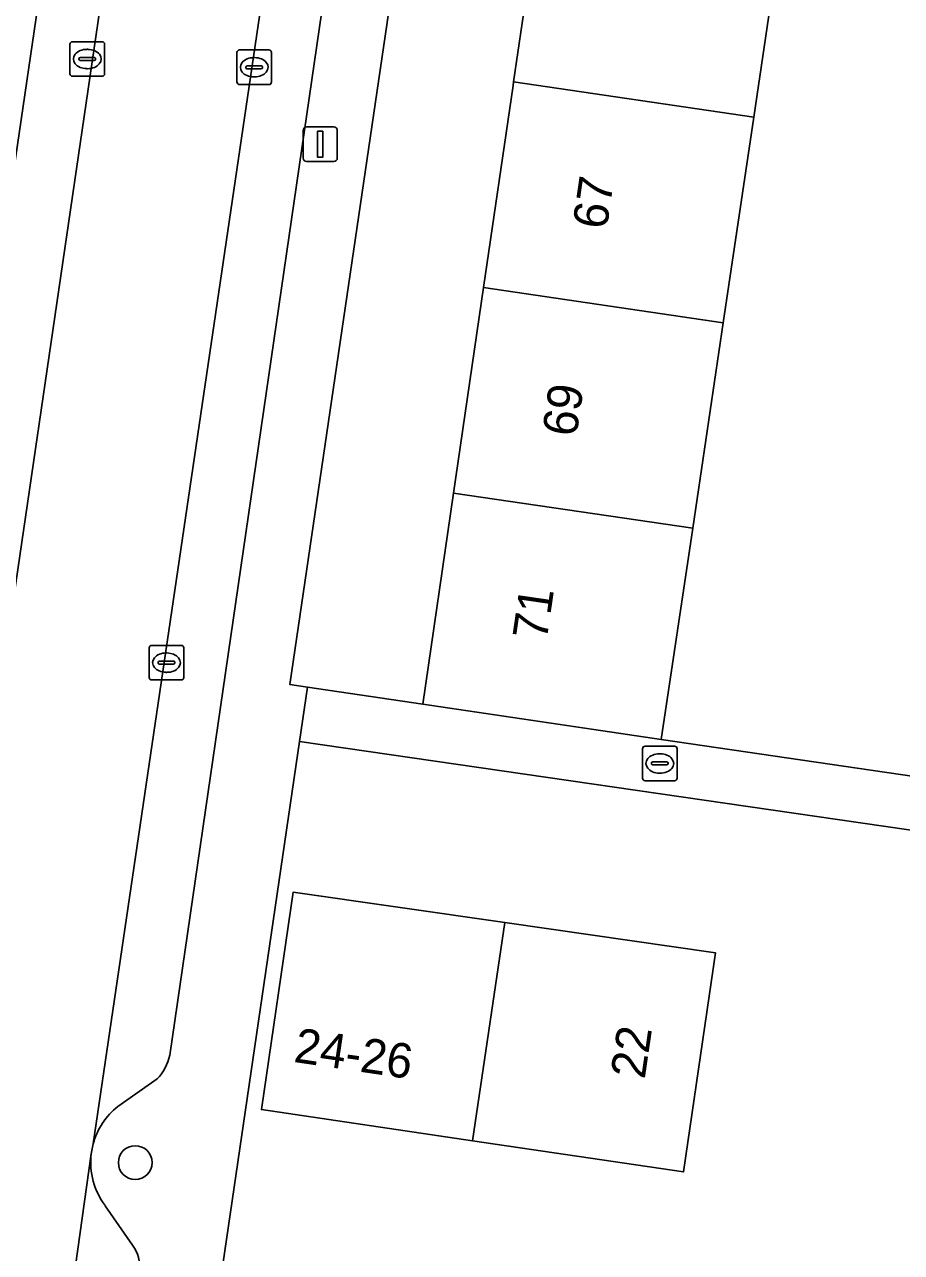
# Model space of a CAD drawing. Extents: x 163683 to 164494, y 382709 to 383872.
# Drawn here: x 163841.46 to 163866.82, y 382966.23 to 383001.76 of the extents above; entities that cross this region are included whole.
import ezdxf

# ---------------------------------------------------------------- set-up
doc = ezdxf.new("R2010")
doc.units = 0
for name, color, linetype in [('IMGEO_Boom', 7, 'Continuous'), ('IMGEO_Erf', 7, 'Continuous'), ('IMGEO_Kolk', 7, 'Continuous'), ('IMGEO_Lichtmast', 7, 'Continuous'), ('IMGEO_Pand', 7, 'Continuous'), ('IMGEO_Pand_nummerreeks', 7, 'Continuous'), ('IMGEO_Parkeervlak_open', 7, 'Continuous'), ('IMGEO_Rijbaan_lokaal_open', 7, 'Continuous'), ('IMGEO_Voetpad_open', 7, 'Continuous')]:
    doc.layers.add(name, color=color, linetype=linetype)

msp = doc.modelspace()

# ---------------------------------------------------------------- linework, layer by layer
at = {"layer": 'IMGEO_Boom'}
msp.add_circle((163844.658, 382968.832), 0.489, dxfattribs=at)
at = {"layer": 'IMGEO_Erf'}
for points in [[(163857.345, 383012.005), (163858.215, 383017.956), (163859.086, 383023.907), (163859.979, 383030.006), (163856.163, 383030.566), (163849.133, 382982.664), (163849.641, 382982.589), (163852.974, 382982.1), (163853.865, 382988.203), (163854.734, 382994.153), (163855.588, 383000), (163855.603, 383000.104), (163856.474, 383006.055)], [(163895.924, 382974.275), (163874.081, 382977.44), (163872.816, 382977.623), (163849.405, 382981.015), (163845.732, 382955.951), (163892.203, 382948.993), (163892.473, 382950.83)], [(163860.518, 382968.562), (163854.412, 382969.464), (163848.306, 382970.366), (163849.222, 382976.657), (163855.345, 382975.777), (163861.445, 382974.901)]]:
    msp.add_lwpolyline(points, close=True, dxfattribs=at)
msp.add_lwpolyline([(163863.424, 383005.036), (163862.686, 382999.996), (163862.551, 382999.085), (163861.667, 382993.137), (163860.782, 382987.188), (163859.874, 382981.076), (163872.922, 382979.161), (163873.288, 382981.654), (163870.591, 382982.006), (163871.07, 382985.678), (163871.574, 382989.541), (163869.463, 382989.816), (163869.744, 382991.967), (163871.854, 382991.692), (163871.63, 382989.971), (163874.328, 382989.619), (163874.846, 382993.31), (163872.176, 382993.707), (163872.753, 382997.589), (163873.316, 383001.379), (163876.035, 383000.975), (163876.586, 383005.013)], dxfattribs=at)
at = {"layer": 'IMGEO_Kolk'}
for p, q in [((163842.77, 383000.341), (163842.77, 383001.193)), ((163842.845, 383001.267), (163843.697, 383001.267)), ((163843.771, 383001.193), (163843.771, 383000.341)), ((163843.029, 383000.761), (163843.029, 383000.773)), ((163843.467, 383000.724), (163843.069, 383000.724)), ((163843.072, 383000.81), (163843.47, 383000.81)), ((163843.258, 383001.047), (163843.283, 383001.047)), ((163843.513, 383000.773), (163843.513, 383000.761)), ((163847.599, 383000.102), (163847.599, 383000.954)), ((163847.674, 383001.028), (163848.526, 383001.028)), ((163848.087, 383000.808), (163848.112, 383000.808)), ((163848.6, 383000.954), (163848.6, 383000.102)), ((163843.281, 383000.487), (163843.256, 383000.487)), ((163847.858, 383000.522), (163847.858, 383000.534)), ((163848.296, 383000.485), (163847.898, 383000.485)), ((163847.901, 383000.571), (163848.299, 383000.571)), ((163848.342, 383000.534), (163848.342, 383000.522)), ((163843.697, 383000.267), (163842.845, 383000.267)), ((163848.526, 383000.028), (163847.674, 383000.028)), ((163848.11, 383000.248), (163848.085, 383000.248)), ((163845.061, 382982.873), (163845.061, 382983.725)), ((163845.136, 382983.799), (163845.988, 382983.799)), ((163846.062, 382983.725), (163846.062, 382982.873)), ((163845.32, 382983.293), (163845.32, 382983.305)), ((163845.363, 382983.342), (163845.761, 382983.342)), ((163845.549, 382983.579), (163845.574, 382983.579)), ((163845.804, 382983.305), (163845.804, 382983.293)), ((163845.758, 382983.256), (163845.36, 382983.256)), ((163845.572, 382983.019), (163845.547, 382983.019)), ((163845.988, 382982.799), (163845.136, 382982.799)), ((163859.329, 382979.956), (163859.329, 382980.808)), ((163859.404, 382980.882), (163860.256, 382980.882)), ((163860.33, 382980.808), (163860.33, 382979.956)), ((163859.817, 382980.662), (163859.842, 382980.662)), ((163859.588, 382980.376), (163859.588, 382980.388)), ((163860.026, 382980.339), (163859.628, 382980.339)), ((163859.631, 382980.425), (163860.029, 382980.425)), ((163859.84, 382980.102), (163859.815, 382980.102)), ((163860.072, 382980.388), (163860.072, 382980.376)), ((163860.256, 382979.882), (163859.404, 382979.882))]:
    msp.add_line(p, q, dxfattribs=at)
for points in [[(163842.77, 383000.341), (163842.77, 383001.193)], [(163842.845, 383001.267), (163843.697, 383001.267)], [(163843.771, 383001.193), (163843.771, 383000.341)], [(163847.599, 383000.102), (163847.599, 383000.954)], [(163847.674, 383001.028), (163848.526, 383001.028)], [(163848.6, 383000.954), (163848.6, 383000.102)], [(163843.697, 383000.267), (163842.845, 383000.267)], [(163848.526, 383000.028), (163847.674, 383000.028)], [(163845.061, 382982.873), (163845.061, 382983.725)], [(163845.136, 382983.799), (163845.988, 382983.799)], [(163846.062, 382983.725), (163846.062, 382982.873)], [(163845.988, 382982.799), (163845.136, 382982.799)], [(163859.329, 382979.956), (163859.329, 382980.808)], [(163859.404, 382980.882), (163860.256, 382980.882)], [(163860.33, 382980.808), (163860.33, 382979.956)], [(163860.256, 382979.882), (163859.404, 382979.882)]]:
    msp.add_lwpolyline(points, dxfattribs=at)
for centre, radius, start, end in [((163842.847, 383001.191), 0.0765, 91.552, 178.448), ((163842.847, 383001.191), 0.0765, 91.552, 178.448), ((163843.695, 383001.191), 0.0765, 1.552, 88.448), ((163843.695, 383001.191), 0.0765, 1.552, 88.448), ((163843.069, 383000.77), 0.0403, 85.8775, 175.7526), ((163843.066, 383000.76), 0.0366, 178.938, 274.7102), ((163843.47, 383000.767), 0.043, 264.8664, 352.4533), ((163843.474, 383000.772), 0.0386, 1.7309, 96.639), ((163847.676, 383000.952), 0.0765, 91.552, 178.448), ((163847.676, 383000.952), 0.0765, 91.552, 178.448), ((163848.524, 383000.952), 0.0765, 1.552, 88.448), ((163848.524, 383000.952), 0.0765, 1.552, 88.448), ((163847.898, 383000.531), 0.0403, 85.8775, 175.7526), ((163847.895, 383000.521), 0.0366, 178.938, 274.7102), ((163848.299, 383000.528), 0.043, 264.8664, 352.4533), ((163848.303, 383000.533), 0.0386, 1.7309, 96.639), ((163842.847, 383000.343), 0.0765, 181.552, 268.448), ((163842.847, 383000.343), 0.0765, 181.552, 268.448), ((163843.695, 383000.343), 0.0765, 271.552, 358.448), ((163843.695, 383000.343), 0.0765, 271.552, 358.448), ((163847.676, 383000.104), 0.0765, 181.552, 268.448), ((163847.676, 383000.104), 0.0765, 181.552, 268.448), ((163848.524, 383000.104), 0.0765, 271.552, 358.448), ((163848.524, 383000.104), 0.0765, 271.552, 358.448), ((163845.138, 382983.723), 0.0765, 91.552, 178.448), ((163845.138, 382983.723), 0.0765, 91.552, 178.448), ((163845.986, 382983.723), 0.0765, 1.552, 88.448), ((163845.986, 382983.723), 0.0765, 1.552, 88.448), ((163845.36, 382983.302), 0.0403, 85.8775, 175.7526), ((163845.357, 382983.292), 0.0366, 178.938, 274.7102), ((163845.761, 382983.299), 0.043, 264.8664, 352.4533), ((163845.765, 382983.304), 0.0386, 1.7309, 96.639), ((163845.138, 382982.875), 0.0765, 181.552, 268.448), ((163845.138, 382982.875), 0.0765, 181.552, 268.448), ((163845.986, 382982.875), 0.0765, 271.552, 358.448), ((163845.986, 382982.875), 0.0765, 271.552, 358.448), ((163859.406, 382980.806), 0.0765, 91.552, 178.448), ((163859.406, 382980.806), 0.0765, 91.552, 178.448), ((163860.254, 382980.806), 0.0765, 1.552, 88.448), ((163860.254, 382980.806), 0.0765, 1.552, 88.448), ((163859.628, 382980.385), 0.0403, 85.8775, 175.7526), ((163859.625, 382980.375), 0.0366, 178.938, 274.7102), ((163860.029, 382980.382), 0.043, 264.8664, 352.4533), ((163860.033, 382980.387), 0.0386, 1.7309, 96.639), ((163859.406, 382979.958), 0.0765, 181.552, 268.448), ((163859.406, 382979.958), 0.0765, 181.552, 268.448), ((163860.254, 382979.958), 0.0765, 271.552, 358.448), ((163860.254, 382979.958), 0.0765, 271.552, 358.448)]:
    msp.add_arc(centre, radius, start, end, dxfattribs=at)
for centre, major_axis, ratio, start_param, end_param in [((163843.257, 383000.767), (-0.387, 0.002), 0.722429, 4.712389, 7.853982), ((163843.282, 383000.767), (-0.39, 0.002), 0.717154, 1.570796, 4.712389), ((163848.086, 383000.528), (-0.387, 0.002), 0.722429, 4.712389, 7.853982), ((163848.111, 383000.528), (-0.39, 0.002), 0.717154, 1.570796, 4.712389), ((163845.548, 382983.299), (-0.387, 0.002), 0.722429, 4.712389, 7.853982), ((163845.573, 382983.299), (-0.39, 0.002), 0.717154, 1.570796, 4.712389), ((163859.816, 382980.382), (-0.387, 0.002), 0.722429, 4.712389, 7.853982), ((163859.841, 382980.382), (-0.39, 0.002), 0.717154, 1.570796, 4.712389)]:
    msp.add_ellipse(centre, major_axis=major_axis, ratio=ratio, start_param=start_param, end_param=end_param, dxfattribs=at)
at = {"layer": 'IMGEO_Lichtmast'}
for p, q in [((163849.512, 382997.901), (163849.512, 382998.701)), ((163849.512, 382998.701), (163849.512, 382997.901)), ((163849.612, 382998.801), (163850.402, 382998.801)), ((163850.402, 382998.801), (163849.612, 382998.801)), ((163850.502, 382998.701), (163850.502, 382997.901)), ((163850.502, 382997.901), (163850.502, 382998.701)), ((163850.402, 382997.801), (163849.612, 382997.801)), ((163849.612, 382997.801), (163850.402, 382997.801))]:
    msp.add_line(p, q, dxfattribs=at)
msp.add_lwpolyline([(163849.932, 382998.676), (163850.082, 382998.676), (163850.082, 382997.926), (163849.932, 382997.926), (163849.932, 382998.676)], dxfattribs=at)
for centre, start, end in [((163849.612, 382998.701), 90, 180), ((163849.612, 382998.701), 90, 180), ((163850.402, 382998.701), 0, 90), ((163850.402, 382998.701), 360, 90), ((163849.612, 382997.901), 180, 270), ((163849.612, 382997.901), 180, 270), ((163850.402, 382997.901), 270, 0), ((163850.402, 382997.901), 270, 0)]:
    msp.add_arc(centre, 0.1, start, end, dxfattribs=at)
at = {"layer": 'IMGEO_Pand'}
for points in [[(163863.424, 383005.036), (163856.474, 383006.055), (163855.603, 383000.104), (163862.551, 382999.085), (163862.686, 382999.996)], [(163855.603, 383000.104), (163855.588, 383000), (163854.734, 382994.153), (163861.667, 382993.137), (163862.551, 382999.085)], [(163854.734, 382994.153), (163853.865, 382988.203), (163860.782, 382987.188), (163861.667, 382993.137)], [(163853.865, 382988.203), (163852.974, 382982.1), (163857.92, 382981.366), (163859.874, 382981.076), (163860.782, 382987.188)], [(163855.345, 382975.777), (163849.222, 382976.657), (163848.306, 382970.366), (163854.412, 382969.464)], [(163861.445, 382974.901), (163855.345, 382975.777), (163854.412, 382969.464), (163860.518, 382968.562)]]:
    msp.add_lwpolyline(points, close=True, dxfattribs=at)
at = {"layer": 'IMGEO_Parkeervlak_open'}
for points in [[(163838.367, 382966.298), (163844.486, 383008.007)], [(163848.952, 383006.786), (163843.443, 382969.373)], [(163842.274, 383005.262), (163837.038, 382969.597)], [(163845.659, 382971.938), (163850.272, 383003.687)], [(163844.159, 382970.458), (163845.289, 382971.254)], [(163843.387, 382969.085), (163841.755, 382957.438)], [(163844.581, 382966.444), (163843.789, 382967.586)]]:
    msp.add_lwpolyline(points, dxfattribs=at)
for centre, radius, start, end in [((163844.248, 382972.259), 1.447, 315.9979, 347.1811), ((163845.448, 382968.829), 2.078, 128.3488, 164.8089), ((163845.438, 382968.832), 2.066, 172.9536, 217.071), ((163843.702, 382965.816), 1.08, 353.3495, 35.5451)]:
    msp.add_arc(centre, radius, start, end, dxfattribs=at)
at = {"layer": 'IMGEO_Rijbaan_lokaal_open'}
msp.add_lwpolyline([(163841.755, 382957.438), (163843.387, 382969.085), (163843.443, 382969.373), (163848.952, 383006.786), (163849.001, 383007.241), (163853.474, 383038.025), (163849.011, 383038.672), (163844.524, 383008.365), (163844.486, 383008.007), (163838.367, 382966.298), (163837.962, 382963.244), (163836.958, 382956.606), (163841.534, 382955.938), (163841.654, 382956.897)], close=True, dxfattribs=at)
at = {"layer": 'IMGEO_Voetpad_open'}
for points in [[(163841.755, 382957.438), (163841.654, 382956.897), (163841.534, 382955.938), (163845.732, 382955.951), (163849.405, 382981.015), (163849.641, 382982.589), (163849.133, 382982.664), (163856.163, 383030.566), (163856.474, 383032.686), (163858.422, 383045.96)], [(163837.038, 382969.597), (163842.274, 383005.262)], [(163850.272, 383003.687), (163845.659, 382971.938)], [(163872.922, 382979.161), (163859.874, 382981.076), (163857.92, 382981.366), (163852.974, 382982.1), (163849.641, 382982.589), (163849.405, 382981.015), (163872.816, 382977.623)], [(163845.289, 382971.254), (163844.159, 382970.458)], [(163843.443, 382969.373), (163843.387, 382969.085)], [(163843.789, 382967.586), (163844.581, 382966.444)]]:
    msp.add_lwpolyline(points, dxfattribs=at)
for centre, radius, start, end in [((163844.248, 382972.259), 1.447, 315.9979, 347.1811), ((163845.448, 382968.829), 2.078, 128.3488, 164.8089), ((163845.438, 382968.832), 2.066, 172.9536, 217.071), ((163843.702, 382965.816), 1.08, 353.3495, 35.5451)]:
    msp.add_arc(centre, radius, start, end, dxfattribs=at)

# ---------------------------------------------------------------- texts
at = {"layer": 'IMGEO_Pand_nummerreeks'}
for s, rotation, p in [('67', 81.6916, (163858.292, 382995.812)), ('69', 81.6916, (163857.415, 382989.811)), ('71', 81.6916, (163856.555, 382983.921)), ('24-26', 351.5947, (163849.216, 382971.748)), ('22', 81.6809, (163859.392, 382971.228))]:
    msp.add_text(s, height=1, rotation=rotation, dxfattribs=at).set_placement(p)

doc.saveas('drawing.dxf')
